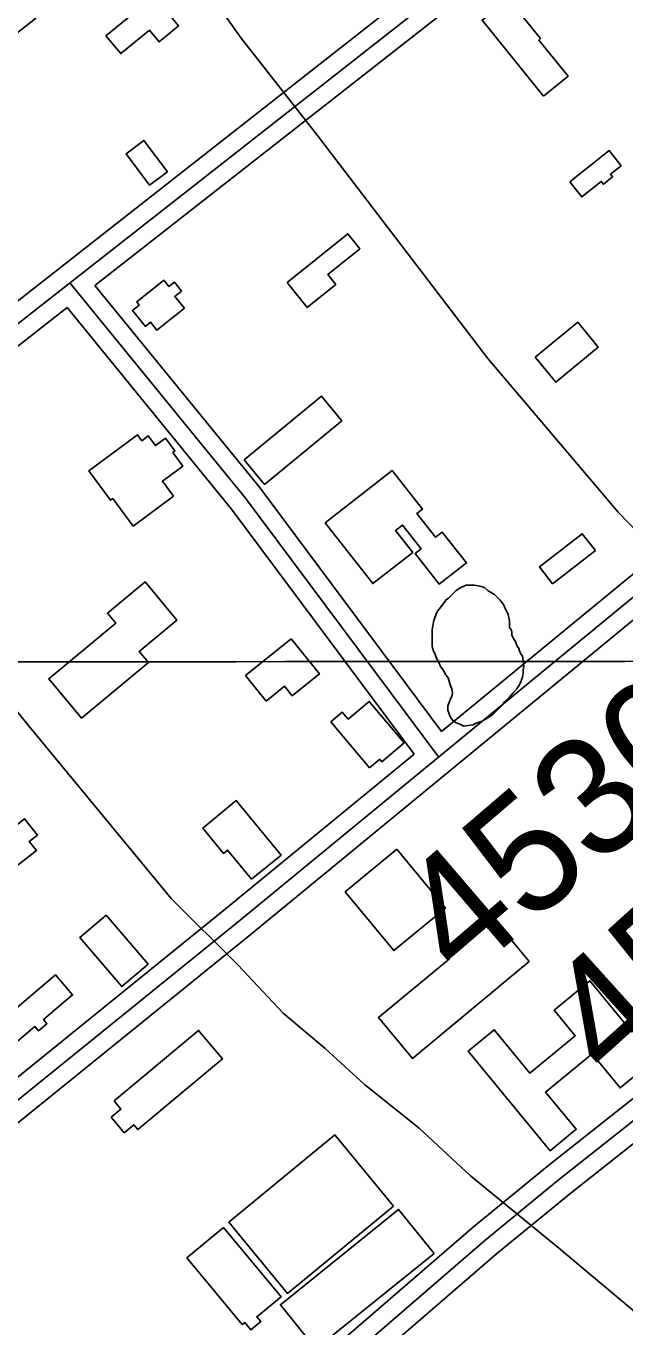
# Model space of a CAD drawing. Extents: x 3297772 to 3335630, y 634068 to 659439.
# Drawn here: x 3313452 to 3313958, y 647984 to 649085 of the extents above; entities that cross this region are included whole.
import ezdxf

# ---------------------------------------------------------------- set-up
doc = ezdxf.new("R2010")
doc.units = 0
for name, color, linetype in [('V-BLDG-OTLN', 7, 'Continuous'), ('V-GRID-MAJR', 7, 'Continuous'), ('V-ROAD-CNTR', 7, 'Continuous'), ('V-SITE-VEGE', 7, 'Continuous'), ('V-SURV-IDEN', 7, 'Continuous')]:
    doc.layers.add(name, color=color, linetype=linetype)

msp = doc.modelspace()

# ---------------------------------------------------------------- linework, layer by layer
at = {"layer": 'V-BLDG-OTLN'}
for points in [[(3313393.3680000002, 649075.463), (3313442.393, 649113.775), (3313459.6950000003, 649091.638), (3313410.668, 649053.326)], [(3313519.308, 649077.194), (3313565.6750000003, 649115.184), (3313578.524, 649099.503), (3313572.931, 649094.919), (3313580.645, 649085.505), (3313564.165, 649072.002), (3313556.035, 649081.925), (3313531.741, 649062.018)], [(3313889.357, 649026.0920000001), (3313837.6240000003, 649090.436), (3313859.95, 649108.387), (3313886.9960000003, 649074.7490000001), (3313885.5270000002, 649073.569), (3313910.2120000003, 649042.859)], [(3313571.262, 648961.979), (3313556.256, 648950.752), (3313536.396, 648977.296), (3313551.4020000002, 648988.524)], [(3313911.686, 648953.523), (3313945.005, 648980.08), (3313955.282, 648967.185), (3313946.097, 648959.8640000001), (3313947.893, 648957.611), (3313940.201, 648951.481), (3313938.322, 648953.839), (3313921.879, 648940.734)], [(3313672.578, 648868.283), (3313723.8680000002, 648909.5920000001), (3313734.129, 648896.853), (3313706.995, 648875.001), (3313713.724, 648866.643), (3313689.568, 648847.187)], [(3313585.593, 648846.429), (3313562.4450000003, 648827.8520000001), (3313557.0300000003, 648834.598), (3313552.678, 648831.106), (3313541.811, 648844.648), (3313547.451, 648849.174), (3313545.287, 648851.871), (3313568.144, 648870.215), (3313572.49, 648864.8), (3313577.217, 648868.593), (3313583.265, 648861.056), (3313577.543, 648856.462)], [(3313882.529, 648805.074), (3313918.393, 648834.623), (3313935.767, 648813.534), (3313899.9020000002, 648783.988)], [(3313636.279, 648718.155), (3313701.545, 648772.122), (3313718.789, 648751.267), (3313653.524, 648697.3)], [(3313576.49, 648687.425), (3313542.372, 648662.138), (3313525.114, 648685.424), (3313523.109, 648683.939), (3313504.718, 648708.752), (3313545.995, 648739.345), (3313549.7, 648734.346), (3313555.099, 648738.348), (3313561.112, 648730.236), (3313569.617, 648736.54), (3313577.68, 648725.661), (3313575.818, 648724.282), (3313584.254, 648712.902), (3313567.055, 648700.155)], [(3313704.8140000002, 648664.747), (3313761.486, 648709.013), (3313786.963, 648676.394), (3313782.302, 648672.755), (3313798.0160000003, 648652.633), (3313803.705, 648657.077), (3313824.1920000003, 648630.849), (3313801.258, 648612.939), (3313780.923, 648638.973), (3313785.886, 648642.85), (3313770.182, 648662.957), (3313764.3310000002, 648658.388), (3313778.81, 648639.85), (3313744.93, 648613.387)], [(3313933.327, 648641.291), (3313897.2090000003, 648613.232), (3313886.076, 648627.562), (3313922.194, 648655.621)], [(3313555.344, 648546.567), (3313498.66, 648499.5210000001), (3313470.95, 648532.903), (3313527.529, 648579.8640000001), (3313520.483, 648588.351), (3313552.447, 648614.88), (3313579.359, 648582.454), (3313547.505, 648556.013)], [(3313637.4020000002, 648535.6410000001), (3313675.918, 648566.672), (3313699.855, 648536.962), (3313676.84, 648518.42), (3313670.387, 648526.431), (3313654.883, 648513.943)], [(3313742.202, 648457.41), (3313709.5810000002, 648496.334), (3313719.236, 648504.424), (3313724.069, 648498.658), (3313741.9620000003, 648513.654), (3313771.4450000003, 648478.475), (3313752.5500000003, 648462.64), (3313750.857, 648464.664)], [(3313642.546, 648363.05), (3313622.187, 648387.7980000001), (3313618.785, 648385.001), (3313601.191, 648406.39), (3313629.466, 648429.649), (3313667.419, 648383.512)], [(3313407.6240000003, 648380.608), (3313450.409, 648414.2710000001), (3313461.274, 648400.463), (3313454.452, 648395.095), (3313460.487, 648387.4230000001), (3313434.617, 648367.068), (3313431.057, 648371.59), (3313420.951, 648363.6730000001)], [(3313765.473, 648388.482), (3313806.4930000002, 648338.652), (3313762.821, 648302.704), (3313721.802, 648352.534)], [(3313519.506, 648332.783), (3313554.927, 648291.157), (3313532.6890000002, 648272.236), (3313497.269, 648313.859)], [(3313877.413, 648293.584), (3313778.544, 648211.379), (3313749.804, 648245.9450000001), (3313809.8680000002, 648295.884), (3313808.866, 648297.086), (3313847.674, 648329.35)], [(3313420.949, 648235.155), (3313476.642, 648282.187), (3313491.0270000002, 648265.152), (3313466.342, 648244.307), (3313469.3370000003, 648240.764), (3313462.238, 648234.769), (3313459.23, 648238.333), (3313434.701, 648217.617)], [(3313894.989, 648133.213), (3313825.678, 648217.638), (3313847.75, 648235.757), (3313877.886, 648199.0480000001), (3313916.35, 648230.628), (3313898.573, 648252.284), (3313928.691, 648277.009), (3313964.1010000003, 648233.881), (3313969.737, 648238.507), (3313989.002, 648215.039), (3313954.186, 648186.457), (3313930.571, 648215.223), (3313891.276, 648182.961), (3313917.169, 648151.422)], [(3313526.2060000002, 648175.4), (3313597.623, 648235.132), (3313617.782, 648211.027), (3313546.233, 648151.187), (3313542.8540000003, 648155.225), (3313534.799, 648148.487), (3313523.813, 648161.621), (3313532.003, 648168.47)], [(3313762.616, 648086.421), (3313672.7970000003, 648012.551), (3313623.227, 648072.826), (3313713.0470000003, 648146.693)], [(3313796.8880000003, 648046.4230000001), (3313696.919, 647965.648), (3313666.848, 648002.862), (3313766.8170000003, 648083.637)], [(3313618.685, 648068.449), (3313667.411, 648009.731), (3313646.882, 647992.698), (3313650.191, 647988.708), (3313641.807, 647981.751), (3313636.7090000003, 647987.8910000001), (3313634.647, 647986.181), (3313587.7090000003, 648042.747)]]:
    msp.add_lwpolyline(points, close=True, dxfattribs=at)
at = {"layer": 'V-GRID-MAJR'}
msp.add_spline([(3301875.511, 648538.54), (3307136.054, 648541.983), (3312396.597, 648546.191), (3317657.139, 648551.165), (3322917.681, 648556.903), (3328178.222, 648563.407), (3333438.761, 648570.676), (3333438.762, 648570.676)], degree=3, dxfattribs=at)
at = {"layer": 'V-ROAD-CNTR'}
for points in [[(3314831.079300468, 647763.708445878), (3314825.7883110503, 647778.558416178), (3314799.6743632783, 647838.093297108), (3314790.699381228, 647855.386262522), (3314761.4544397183, 647909.6601539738), (3314726.6175093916, 647965.494042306), (3314678.726605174, 648027.8489175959), (3314638.459685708, 648079.8888135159), (3314576.415809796, 648131.0217112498), (3314488.0979864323, 648199.557574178), (3314283.967394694, 648386.133201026), (3314229.4135038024, 648420.523132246), (3314016.6209293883, 648605.427762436), (3313993.8439749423, 648631.3357106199), (3313952.4920576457, 648673.9066254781), (3313842.5042776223, 648803.8963654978), (3313698.167566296, 648992.8369876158), (3313633.782695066, 649075.1698229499), (3313449.994062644, 649333.4243064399)], [(3313231.3294999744, 647984.333004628), (3313642.331677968, 648316.99133931), (3314300.2153621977, 648858.0182572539), (3314308.4653456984, 648867.3102386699), (3314315.878330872, 648885.1432030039), (3314314.701333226, 648900.357172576), (3314307.093348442, 648914.8931435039), (3314042.543877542, 649267.3344386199), (3314030.191902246, 649276.2464207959), (3314014.2079342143, 649284.852403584), (3313999.0419645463, 649281.437410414), (3313983.055996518, 649275.043423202), (3313931.1401003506, 649234.315504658)], [(3311916.532129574, 646572.908827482), (3310815.6463313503, 645684.799603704), (3310810.46634171, 645685.5856021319), (3310806.1543503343, 645687.143599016), (3310631.085700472, 645882.5712081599), (3310630.612701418, 645887.728197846), (3310631.81669901, 645897.5761781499), (3311582.242798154, 646664.2096448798), (3312459.8920428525, 647374.3182246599), (3313109.4397437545, 647904.976163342), (3313632.849696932, 648328.6143160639), (3314289.77938307, 648868.8572355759), (3314295.57937147, 648875.389222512), (3314300.6453613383, 648887.5761981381), (3314299.9833626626, 648896.13018103), (3314294.367373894, 648906.8611595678), (3314031.9168987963, 649256.505460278), (3314022.2139182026, 649263.506446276), (3314012.0339385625, 649268.987435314), (3314003.5029556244, 649267.0664391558), (3313990.6229813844, 649261.91444946), (3312843.9892746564, 648362.4012484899), (3311728.172506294, 647492.684987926), (3310776.372409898, 646752.8044676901)], [(3313803.29535604, 648488.204996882), (3314279.343403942, 648879.6962138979), (3314282.693397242, 648883.468206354), (3314285.4123918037, 648890.0091932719), (3314285.265392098, 648891.9031894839), (3314281.6413993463, 648898.829175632), (3314021.28992005, 649245.676481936), (3314014.2359341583, 649250.766471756), (3314009.8599429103, 649253.1224670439), (3314007.963946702, 649252.6954678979), (3313998.1899662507, 649248.7854757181), (3313509.93594276, 648865.759241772)], [(3314597.2087682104, 647462.302048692), (3314542.99887663, 647506.06296117), (3314438.248086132, 647598.1047770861), (3314271.87941887, 647738.641496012), (3314144.003674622, 647848.1432770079), (3313900.3651619, 648052.5078682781), (3313827.584307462, 648112.0087492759), (3313784.128394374, 648152.524668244), (3313738.093486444, 648189.4665943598), (3313704.7805530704, 648219.7155338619), (3313669.0786244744, 648249.667473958), (3313630.779701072, 648290.6573919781), (3313574.439813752, 648346.682279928), (3313454.9770526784, 648491.7399898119), (3313404.4491537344, 648553.6678659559), (3313305.8533509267, 648680.7186118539), (3313249.612463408, 648745.0604831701), (3313002.704957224, 649071.6878299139), (3312956.8940488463, 649137.355698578)], [(3313754.219454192, 649095.525782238), (3312897.348167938, 648423.325126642)], [(3313488.652985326, 648868.1282370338), (3313637.331687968, 648685.7156018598), (3313800.673361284, 648466.6290400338)], [(3313509.9349427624, 648865.759241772), (3313649.1636643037, 648694.9415834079), (3313803.296356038, 648488.2059968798)], [(3313486.327989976, 648847.24027881), (3312987.3109880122, 648455.769061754)], [(3313486.326989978, 648847.24027881), (3313625.499711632, 648676.489620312), (3313780.0984024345, 648469.130035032)], [(3313384.465193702, 647703.9975653), (3313555.617851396, 647841.984289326), (3313695.843570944, 647952.506068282), (3313830.262302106, 648068.90683548), (3313892.566177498, 648120.025733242), (3314126.3487099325, 648304.9913633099), (3314207.536547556, 648371.854229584), (3314294.9593727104, 648449.7300738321), (3314575.747811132, 648676.86061957)], [(3313379.4662037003, 647680.6996118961), (3313564.967832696, 647830.255312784), (3313705.4005518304, 647940.940091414), (3313839.9312827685, 648057.4368584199), (3313901.978158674, 648108.3447566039), (3314135.770691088, 648293.319386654), (3314217.2965280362, 648360.4602523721), (3314304.6703532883, 648438.2920967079), (3314585.181792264, 648665.198642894)], [(3313398.5011656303, 647676.7786197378), (3313574.317813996, 647818.526336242), (3313714.957532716, 647929.3741145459), (3313849.6002634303, 648045.9668813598), (3313911.3901398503, 648096.6637799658), (3314145.1926722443, 648281.647409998), (3314227.0565085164, 648349.0662751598), (3314314.381333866, 648426.8541195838), (3314594.615773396, 648653.5366662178)], [(3313217.29652804, 648011.5709501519), (3313623.367715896, 648340.2372928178), (3313780.0984024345, 648469.129035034)]]:
    msp.add_lwpolyline(points, dxfattribs=at)
at = {"layer": 'V-SITE-VEGE'}
msp.add_lwpolyline([(3313872.944, 648543.626), (3313872.281, 648540.384), (3313872.268, 648537.79), (3313871.607, 648534.552), (3313870.943, 648531.955), (3313869.631, 648528.719), (3313867.011, 648524.189), (3313863.755, 648520.961), (3313860.49, 648517.082), (3313856.5810000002, 648513.209), (3313854.6210000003, 648510.623), (3313846.799, 648502.873), (3313844.846, 648501.585), (3313842.241, 648499.652), (3313837.688, 648497.077), (3313835.738, 648496.438), (3313832.488, 648495.158), (3313829.8850000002, 648493.87), (3313825.343, 648493.243), (3313822.094, 648492.611), (3313818.211, 648494.5750000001), (3313814.974, 648495.887), (3313813.032, 648497.194), (3313811.1010000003, 648499.799), (3313809.813, 648502.4), (3313808.537, 648506.299), (3313808.549, 648509.544), (3313810.523, 648515.3740000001), (3313811.8340000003, 648517.963), (3313812.495, 648520.556), (3313811.865, 648524.451), (3313810.583, 648527.701), (3313808.664, 648533.55), (3313806.728, 648536.153), (3313804.156, 648540.708), (3313802.221, 648543.313), (3313800.9390000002, 648546.563), (3313799.65, 648548.517), (3313798.3680000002, 648551.765), (3313797.7290000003, 648553.715), (3313796.443, 648556.318), (3313795.163, 648560.215), (3313795.233, 648574.49), (3313795.896, 648577.732), (3313796.566, 648582.268), (3313798.538, 648587.449), (3313799.847, 648590.04), (3313802.458, 648593.272), (3313807.031, 648599.7390000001), (3313808.983, 648601.0260000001), (3313815.502, 648607.485), (3313819.407, 648610.059), (3313822.008, 648611.345), (3313823.958, 648611.984), (3313831.095, 648611.952), (3313835.634, 648611.282), (3313839.521, 648609.965), (3313842.753, 648607.354), (3313845.986, 648605.394), (3313847.926, 648604.085), (3313852.448, 648599.522), (3313855.673, 648595.615), (3313856.955, 648592.365), (3313858.244, 648590.411), (3313859.526, 648587.161), (3313860.8000000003, 648581.9670000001), (3313860.771, 648576.1240000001), (3313862.059, 648574.172), (3313862.698, 648572.223), (3313862.688, 648569.628), (3313863.97, 648567.027), (3313865.9050000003, 648564.422), (3313867.185, 648560.522), (3313868.475, 648558.571), (3313869.114, 648556.621), (3313870.399, 648554.02), (3313871.687, 648552.066)], close=True, dxfattribs=at)

# ---------------------------------------------------------------- texts
at = {"layer": 'V-SURV-IDEN'}
for s, height, rotation, p in [('4521+33.0', 100, 37.21027779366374, (3313196.8408410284, 648936.4526039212)), ('4530+72.6', 99.99999999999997, 40.575479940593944, (3313820.7640379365, 648274.8946186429)), ('4531+50.2', 99.99999999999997, 42.047743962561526, (3313947.38244365, 648188.7973551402))]:
    msp.add_text(s, height=height, rotation=rotation, dxfattribs=at).set_placement(p)

doc.saveas('drawing.dxf')
